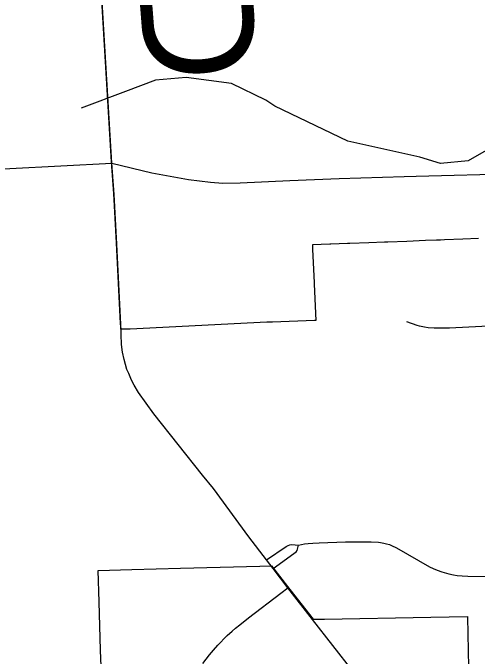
# Model space of a CAD drawing. Extents: x -6.4 to 34, y -4.2 to 22.
# Drawn here: x 3.6876 to 3.9205, y 19.0848 to 19.4075 of the extents above; entities that cross this region are included whole.
import ezdxf

# ---------------------------------------------------------------- set-up
doc = ezdxf.new("R2010")
doc.units = 0
for name, color, linetype in [('GM_X_City_Street', 7, 'Continuous'), ('GM_X_Corporation', 7, 'Continuous'), ('GM_X_County_Road', 7, 'Continuous'), ('GM_X_County_Road_Text', 7, 'Continuous'), ('GM_X_Minor_River', 7, 'Continuous'), ('GM_X_Township_Road', 7, 'Continuous')]:
    doc.layers.add(name, color=color, linetype=linetype)

msp = doc.modelspace()

# ---------------------------------------------------------------- linework, layer by layer
at = {"layer": 'GM_X_City_Street'}
for points in [[(3.92935, 19.25041), (3.9066, 19.24938), (3.90209, 19.24924), (3.89896, 19.2493), (3.89591, 19.24949), (3.8942, 19.24976), (3.89165, 19.25035), (3.89051, 19.25069), (3.8853, 19.25243)], [(3.83091, 19.14051), (3.83385, 19.14107), (3.83575, 19.14129), (3.8381, 19.14146), (3.84132, 19.14162), (3.85454, 19.14208), (3.86465, 19.14219), (3.86734, 19.14212), (3.87103, 19.14193), (3.87209, 19.1418), (3.87378, 19.14153), (3.87509, 19.14123), (3.87649, 19.14076), (3.87764, 19.14025), (3.88005, 19.13906), (3.89666, 19.12964), (3.89856, 19.1287), (3.9005, 19.12787), (3.90281, 19.12705), (3.90626, 19.12605), (3.90872, 19.12552), (3.91051, 19.12524), (3.913, 19.12503), (3.91591, 19.1249), (3.92452, 19.12477)], [(3.81492, 19.13309), (3.8247, 19.13975), (3.82581, 19.14029), (3.82662, 19.14058), (3.82755, 19.14078), (3.83091, 19.14051)], [(3.81824, 19.1287), (3.82865, 19.13626), (3.82968, 19.13706), (3.83018, 19.13778), (3.83091, 19.14051)]]:
    msp.add_lwpolyline(points, dxfattribs=at)
at = {"layer": 'GM_X_Corporation'}
for points in [[(3.92116, 19.29422), (3.91343, 19.29393), (3.90418, 19.29358), (3.90222, 19.29351), (3.90012, 19.29343), (3.89469, 19.29322), (3.88519, 19.29286), (3.87569, 19.2925), (3.874, 19.29244), (3.8662, 19.29215), (3.8567, 19.29179), (3.85543, 19.29174), (3.8472, 19.29143), (3.84658, 19.2914), (3.8379, 19.29108), (3.83801, 19.28881), (3.8388, 19.27215), (3.83883, 19.27135), (3.83969, 19.25322), (3.83893, 19.25319), (3.81784, 19.2524), (3.81507, 19.2523), (3.74648, 19.24879), (3.74199, 19.24877), (3.74157, 19.25173), (3.73965, 19.29204), (3.73821, 19.31687), (3.73708, 19.33266), (3.72894, 19.4696)], [(3.73202, 19.07557), (3.73166, 19.08781), (3.73094, 19.11213), (3.73048, 19.12785), (3.74734, 19.12827), (3.77178, 19.12888), (3.81151, 19.12987), (3.81733, 19.13005), (3.82539, 19.11969), (3.83824, 19.10335), (3.844, 19.10344), (3.89733, 19.10437), (3.91577, 19.10469), (3.91577, 19.10434), (3.91621, 19.07935)]]:
    msp.add_lwpolyline(points, dxfattribs=at)
at = {"layer": 'GM_X_County_Road'}
for p, q in [((3.82558, 19.11913), (3.81824, 19.1287)), ((3.83786, 19.10316), (3.82558, 19.11913)), ((3.85833, 19.07711), (3.83786, 19.10316))]:
    msp.add_line(p, q, dxfattribs=at)
for points in [[(3.73728, 19.33211), (3.72914, 19.46905), (3.7253, 19.53281), (3.72298, 19.56759), (3.71955, 19.62276)], [(3.35165, 19.30849), (3.41685, 19.31472), (3.51184, 19.32137), (3.51973, 19.32181), (3.62849, 19.32636), (3.63467, 19.32664), (3.73728, 19.33211)], [(3.74177, 19.25117), (3.73985, 19.29149), (3.73841, 19.31631), (3.73728, 19.33211)], [(3.74486, 19.22858), (3.74341, 19.23353), (3.74259, 19.23735), (3.74218, 19.24106), (3.74177, 19.25117)], [(3.80599, 19.14473), (3.78823, 19.16889), (3.78271, 19.17558), (3.75836, 19.20636), (3.75063, 19.21698), (3.7484, 19.22081), (3.74716, 19.22329), (3.74574, 19.22657), (3.74486, 19.22858)], [(3.81824, 19.1287), (3.81492, 19.13309), (3.80599, 19.14473)]]:
    msp.add_lwpolyline(points, dxfattribs=at)
at = {"layer": 'GM_X_Minor_River'}
msp.add_lwpolyline([(4.16878, 19.40352), (4.15751, 19.39004), (4.12149, 19.37382), (4.11093, 19.37211), (4.09386, 19.37483), (4.04654, 19.37662), (4.02399, 19.39024), (4.00566, 19.40015), (3.98865, 19.39908), (3.96085, 19.36708), (3.94003, 19.34697), (3.91606, 19.33325), (3.90209, 19.33185), (3.89182, 19.33508), (3.85575, 19.34314), (3.81912, 19.36068), (3.81453, 19.36363), (3.79736, 19.37204), (3.77462, 19.37504), (3.75913, 19.37362), (3.7441, 19.36803), (3.72194, 19.35965)], dxfattribs=at)
at = {"layer": 'GM_X_Township_Road'}
for points in [[(3.73728, 19.33211), (3.75735, 19.32715), (3.77573, 19.32387), (3.78684, 19.32252), (3.79303, 19.32211), (3.80173, 19.32219), (3.82658, 19.32344), (3.85139, 19.32436), (3.88385, 19.32539)], [(3.88385, 19.32539), (3.88993, 19.32558), (3.94093, 19.32682), (3.94963, 19.32706)], [(3.78291, 19.08117), (3.7862, 19.08549), (3.78822, 19.0878), (3.79046, 19.09034), (3.79191, 19.0919), (3.79353, 19.09356), (3.79411, 19.09414), (3.79513, 19.09511), (3.7976, 19.09735), (3.79938, 19.09879), (3.80144, 19.1005), (3.80591, 19.10399), (3.82212, 19.11647), (3.82558, 19.11913)]]:
    msp.add_lwpolyline(points, dxfattribs=at)

# ---------------------------------------------------------------- texts
at = {"layer": 'GM_X_County_Road_Text'}
msp.add_text('RD', height=0.056818, rotation=274.436, dxfattribs=at).set_placement((3.74602, 19.48067))

doc.saveas('drawing.dxf')
